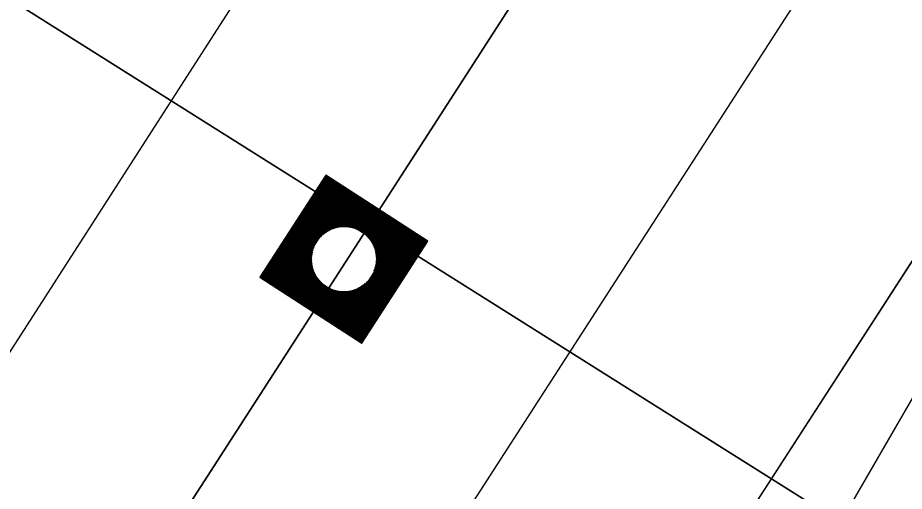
# Model space of a CAD drawing. Extents: x 14104283 to 14128447, y 8633203 to 8671666.
# Drawn here: x 14119414.34 to 14119459.03, y 8669290.69 to 8669314.55 of the extents above; entities that cross this region are included whole.
import ezdxf

# ---------------------------------------------------------------- set-up
doc = ezdxf.new("R2010")
doc.units = 0
for name, color, linetype in [('dsnCellElements', 7, 'Continuous'), ('dsnPaintExistingBrokenLaneLineWhite', 7, 'Continuous'), ('dsnPaintExistingDoubleCenterYellow', 7, 'Continuous'), ('dsnPaintExistingEdgeLineRightWhite', 7, 'Continuous'), ('dsnPaintPlaceBrokenLineWhite', 7, 'Continuous'), ('dsnShadingPaved', 7, 'Continuous'), ('dsnStdLabel', 7, 'Continuous'), ('dsnStgShadingPrevPav', 7, 'Continuous')]:
    doc.layers.add(name, color=color, linetype=linetype)

msp = doc.modelspace()

# ---------------------------------------------------------------- linework, layer by layer
at = {"layer": 'dsnCellElements'}
msp.add_circle((14119430.784, 8669302.387), 1.65, dxfattribs=at)
at = {"layer": 'dsnPaintExistingBrokenLaneLineWhite'}
for p, q in [((14119409.977, 8669291.539), (14119482.88, 8669404.979)), ((14119404.971, 8669240.065), (14119490.235, 8669372.153))]:
    msp.add_line(p, q, dxfattribs=at)
at = {"layer": 'dsnPaintExistingDoubleCenterYellow'}
msp.add_line((14119403.438, 8669259.759), (14119494.217, 8669400.391), dxfattribs=at)
at = {"layer": 'dsnPaintExistingEdgeLineRightWhite'}
msp.add_line((14119329.789, 8669101.47), (14119537.52, 8669423.28), dxfattribs=at)
at = {"layer": 'dsnPaintPlaceBrokenLineWhite'}
msp.add_line((14119404.971, 8669240.065), (14119490.235, 8669372.153), dxfattribs=at)
at = {"layer": 'dsnShadingPaved'}
for p, q in [((14119509.778, 8669424.497), (14119403.438, 8669259.759)), ((14119403.438, 8669259.759), (14119477.196, 8669374.023)), ((14119497.334, 8669361.024), (14119415.053, 8669233.557))]:
    msp.add_line(p, q, dxfattribs=at)
at = {"layer": 'dsnStdLabel'}
for points in [[(14119431.694, 8669298.152), (14119435.019, 8669303.297), (14119429.875, 8669306.622), (14119426.55, 8669301.477), (14119431.694, 8669298.152)], [(14119431.692, 8669298.154), (14119435.015, 8669303.296), (14119429.876, 8669306.617), (14119426.554, 8669301.478), (14119431.696, 8669298.155)], [(14119431.689, 8669298.156), (14119435.01, 8669303.295), (14119429.877, 8669306.613), (14119426.559, 8669301.479), (14119431.698, 8669298.158)], [(14119431.736, 8669298.29), (14119434.965, 8669303.285), (14119429.886, 8669306.567), (14119426.604, 8669301.489), (14119431.716, 8669298.185)], [(14119431.727, 8669298.336), (14119434.919, 8669303.275), (14119429.896, 8669306.521), (14119426.65, 8669301.498), (14119431.734, 8669298.213)], [(14119431.717, 8669298.381), (14119434.873, 8669303.265), (14119429.906, 8669306.476), (14119426.696, 8669301.508), (14119431.752, 8669298.241)], [(14119431.707, 8669298.427), (14119434.828, 8669303.256), (14119429.916, 8669306.43), (14119426.741, 8669301.518), (14119431.736, 8669298.29)], [(14119431.697, 8669298.472), (14119434.782, 8669303.246), (14119429.926, 8669306.384), (14119426.787, 8669301.528), (14119431.727, 8669298.336)], [(14119431.687, 8669298.518), (14119434.736, 8669303.236), (14119429.935, 8669306.339), (14119426.833, 8669301.538), (14119431.717, 8669298.381)], [(14119431.678, 8669298.564), (14119434.691, 8669303.226), (14119429.945, 8669306.293), (14119426.878, 8669301.548), (14119431.707, 8669298.427)], [(14119431.668, 8669298.609), (14119434.645, 8669303.216), (14119429.955, 8669306.247), (14119426.924, 8669301.557), (14119431.697, 8669298.472)], [(14119431.658, 8669298.655), (14119434.6, 8669303.207), (14119429.965, 8669306.202), (14119426.969, 8669301.567), (14119431.687, 8669298.518)], [(14119431.648, 8669298.701), (14119434.554, 8669303.197), (14119429.975, 8669306.156), (14119427.015, 8669301.577), (14119431.678, 8669298.564)], [(14119431.638, 8669298.746), (14119434.508, 8669303.187), (14119429.984, 8669306.111), (14119427.061, 8669301.587), (14119431.668, 8669298.609)], [(14119431.629, 8669298.792), (14119434.463, 8669303.177), (14119429.994, 8669306.065), (14119427.106, 8669301.597), (14119431.658, 8669298.655)], [(14119431.619, 8669298.837), (14119434.417, 8669303.167), (14119430.004, 8669306.019), (14119427.152, 8669301.606), (14119431.648, 8669298.701)], [(14119431.609, 8669298.883), (14119434.371, 8669303.157), (14119430.014, 8669305.974), (14119427.198, 8669301.616), (14119431.638, 8669298.746)], [(14119431.599, 8669298.929), (14119434.326, 8669303.148), (14119430.024, 8669305.928), (14119427.243, 8669301.626), (14119431.629, 8669298.792)], [(14119431.589, 8669298.974), (14119434.28, 8669303.138), (14119430.033, 8669305.882), (14119427.289, 8669301.636), (14119431.619, 8669298.837)], [(14119431.58, 8669299.02), (14119434.235, 8669303.128), (14119430.043, 8669305.837), (14119427.335, 8669301.646), (14119431.609, 8669298.883)], [(14119431.57, 8669299.066), (14119434.189, 8669303.118), (14119430.053, 8669305.791), (14119427.38, 8669301.655), (14119431.599, 8669298.929)], [(14119431.56, 8669299.111), (14119434.143, 8669303.108), (14119430.063, 8669305.746), (14119427.426, 8669301.665), (14119431.589, 8669298.974)], [(14119431.55, 8669299.157), (14119434.098, 8669303.099), (14119430.073, 8669305.7), (14119427.471, 8669301.675), (14119431.58, 8669299.02)], [(14119431.54, 8669299.202), (14119434.052, 8669303.089), (14119430.082, 8669305.654), (14119427.517, 8669301.685), (14119431.57, 8669299.066)], [(14119431.531, 8669299.248), (14119434.006, 8669303.079), (14119430.092, 8669305.609), (14119427.563, 8669301.695), (14119431.56, 8669299.111)], [(14119431.521, 8669299.294), (14119433.961, 8669303.069), (14119430.102, 8669305.563), (14119427.608, 8669301.704), (14119431.55, 8669299.157)], [(14119431.511, 8669299.339), (14119433.915, 8669303.059), (14119430.112, 8669305.517), (14119427.654, 8669301.714), (14119431.54, 8669299.202)], [(14119431.501, 8669299.385), (14119433.87, 8669303.05), (14119430.122, 8669305.472), (14119427.7, 8669301.724), (14119431.531, 8669299.248)], [(14119431.491, 8669299.431), (14119433.824, 8669303.04), (14119430.131, 8669305.426), (14119427.745, 8669301.734), (14119431.521, 8669299.294)], [(14119431.481, 8669299.476), (14119433.778, 8669303.03), (14119430.141, 8669305.381), (14119427.791, 8669301.744), (14119431.511, 8669299.339)], [(14119431.472, 8669299.522), (14119433.733, 8669303.02), (14119430.151, 8669305.335), (14119427.836, 8669301.753), (14119431.501, 8669299.385)], [(14119431.462, 8669299.567), (14119433.687, 8669303.01), (14119430.161, 8669305.289), (14119427.882, 8669301.763), (14119431.491, 8669299.431)], [(14119431.452, 8669299.613), (14119433.641, 8669303.001), (14119430.171, 8669305.244), (14119427.928, 8669301.773), (14119431.481, 8669299.476)], [(14119431.442, 8669299.659), (14119433.596, 8669302.991), (14119430.181, 8669305.198), (14119427.973, 8669301.783), (14119431.472, 8669299.522)], [(14119431.432, 8669299.704), (14119433.55, 8669302.981), (14119430.19, 8669305.152), (14119428.019, 8669301.793), (14119431.462, 8669299.567)], [(14119431.423, 8669299.75), (14119433.505, 8669302.971), (14119430.2, 8669305.107), (14119428.065, 8669301.802), (14119431.452, 8669299.613)], [(14119431.413, 8669299.796), (14119433.459, 8669302.961), (14119430.21, 8669305.061), (14119428.11, 8669301.812), (14119431.442, 8669299.659)], [(14119431.403, 8669299.841), (14119433.413, 8669302.952), (14119430.22, 8669305.016), (14119428.156, 8669301.822), (14119431.432, 8669299.704)], [(14119431.393, 8669299.887), (14119433.368, 8669302.942), (14119430.23, 8669304.97), (14119428.201, 8669301.832), (14119431.423, 8669299.75)], [(14119431.383, 8669299.932), (14119433.322, 8669302.932), (14119430.239, 8669304.924), (14119428.247, 8669301.842), (14119431.413, 8669299.796)], [(14119431.374, 8669299.978), (14119433.276, 8669302.922), (14119430.249, 8669304.879), (14119428.293, 8669301.851), (14119431.403, 8669299.841)], [(14119431.364, 8669300.024), (14119433.231, 8669302.912), (14119430.259, 8669304.833), (14119428.338, 8669301.861), (14119431.393, 8669299.887)], [(14119431.354, 8669300.069), (14119433.185, 8669302.903), (14119430.269, 8669304.787), (14119428.384, 8669301.871), (14119431.383, 8669299.932)], [(14119431.344, 8669300.115), (14119433.139, 8669302.893), (14119430.279, 8669304.742), (14119428.43, 8669301.881), (14119431.374, 8669299.978)], [(14119431.334, 8669300.161), (14119433.094, 8669302.883), (14119430.288, 8669304.696), (14119428.475, 8669301.891), (14119431.364, 8669300.024)], [(14119431.325, 8669300.206), (14119433.048, 8669302.873), (14119430.298, 8669304.651), (14119428.521, 8669301.9), (14119431.354, 8669300.069)], [(14119431.397, 8669303.901), (14119430.308, 8669304.605), (14119429.604, 8669303.516)], [(14119431.262, 8669303.949), (14119430.318, 8669304.559), (14119429.707, 8669303.615)], [(14119431.158, 8669303.977), (14119430.328, 8669304.514), (14119429.791, 8669303.683)], [(14119431.069, 8669303.995), (14119430.337, 8669304.468), (14119429.865, 8669303.737)], [(14119430.989, 8669304.007), (14119430.347, 8669304.422), (14119429.932, 8669303.78)], [(14119430.917, 8669304.015), (14119430.357, 8669304.377), (14119429.995, 8669303.817)], [(14119430.85, 8669304.019), (14119430.367, 8669304.331), (14119430.055, 8669303.848)], [(14119430.787, 8669304.02), (14119430.377, 8669304.285), (14119430.111, 8669303.875)], [(14119430.728, 8669304.019), (14119430.386, 8669304.24), (14119430.166, 8669303.899)], [(14119430.671, 8669304.016), (14119430.396, 8669304.194), (14119430.218, 8669303.919)], [(14119430.618, 8669304.012), (14119430.406, 8669304.149), (14119430.269, 8669303.937)], [(14119430.566, 8669304.006), (14119430.416, 8669304.103), (14119430.318, 8669303.952)], [(14119430.517, 8669303.998), (14119430.426, 8669304.057), (14119430.367, 8669303.966)], [(14119430.47, 8669303.99), (14119430.435, 8669304.012), (14119430.413, 8669303.978)], [(14119432.299, 8669301.775), (14119433.003, 8669302.863), (14119431.914, 8669303.567)], [(14119432.347, 8669301.909), (14119432.957, 8669302.854), (14119432.013, 8669303.464)], [(14119432.375, 8669302.014), (14119432.911, 8669302.844), (14119432.081, 8669303.38)], [(14119429.27, 8669302.999), (14119428.566, 8669301.91), (14119429.655, 8669301.207)], [(14119432.393, 8669302.103), (14119432.866, 8669302.834), (14119432.134, 8669303.307)], [(14119432.405, 8669302.182), (14119432.82, 8669302.824), (14119432.178, 8669303.239)], [(14119432.413, 8669302.255), (14119432.774, 8669302.814), (14119432.215, 8669303.176)], [(14119432.417, 8669302.322), (14119432.729, 8669302.805), (14119432.246, 8669303.117)], [(14119432.418, 8669302.384), (14119432.683, 8669302.795), (14119432.273, 8669303.06)], [(14119432.417, 8669302.444), (14119432.638, 8669302.785), (14119432.296, 8669303.006)], [(14119432.414, 8669302.5), (14119432.592, 8669302.775), (14119432.317, 8669302.953)], [(14119432.409, 8669302.554), (14119432.546, 8669302.765), (14119432.335, 8669302.902)], [(14119429.222, 8669302.864), (14119428.612, 8669301.92), (14119429.556, 8669301.31)], [(14119429.194, 8669302.76), (14119428.658, 8669301.93), (14119429.488, 8669301.393)], [(14119429.176, 8669302.671), (14119428.703, 8669301.94), (14119429.435, 8669301.467)], [(14119429.164, 8669302.592), (14119428.749, 8669301.949), (14119429.391, 8669301.535)], [(14119429.156, 8669302.519), (14119428.795, 8669301.959), (14119429.354, 8669301.597)], [(14119432.403, 8669302.605), (14119432.501, 8669302.756), (14119432.35, 8669302.853)], [(14119432.396, 8669302.654), (14119432.455, 8669302.746), (14119432.364, 8669302.805)], [(14119432.387, 8669302.702), (14119432.409, 8669302.736), (14119432.375, 8669302.758)], [(14119429.152, 8669302.452), (14119428.84, 8669301.969), (14119429.323, 8669301.657)], [(14119429.151, 8669302.389), (14119428.886, 8669301.979), (14119429.296, 8669301.714)], [(14119429.152, 8669302.33), (14119428.931, 8669301.989), (14119429.273, 8669301.768)], [(14119429.155, 8669302.274), (14119428.977, 8669301.998), (14119429.252, 8669301.821)], [(14119429.16, 8669302.22), (14119429.023, 8669302.008), (14119429.234, 8669301.871)], [(14119429.166, 8669302.169), (14119429.068, 8669302.018), (14119429.219, 8669301.921)], [(14119429.173, 8669302.119), (14119429.114, 8669302.028), (14119429.205, 8669301.969)], [(14119429.182, 8669302.072), (14119429.16, 8669302.038), (14119429.194, 8669302.016)], [(14119431.305, 8669300.298), (14119431.862, 8669301.159)], [(14119431.315, 8669300.252), (14119431.965, 8669301.257)], [(14119430.172, 8669300.872), (14119431.344, 8669300.115)], [(14119430.307, 8669300.825), (14119431.334, 8669300.161)], [(14119430.411, 8669300.797), (14119431.325, 8669300.206)], [(14119430.5, 8669300.778), (14119431.315, 8669300.252)], [(14119430.58, 8669300.766), (14119431.305, 8669300.298)], [(14119430.652, 8669300.759), (14119431.295, 8669300.343)], [(14119430.719, 8669300.755), (14119431.285, 8669300.389)], [(14119430.782, 8669300.753), (14119431.276, 8669300.434)], [(14119430.841, 8669300.754), (14119431.266, 8669300.48)], [(14119430.898, 8669300.757), (14119431.256, 8669300.526)], [(14119430.951, 8669300.762), (14119431.246, 8669300.571)], [(14119431.003, 8669300.768), (14119431.236, 8669300.617)], [(14119431.052, 8669300.775), (14119431.227, 8669300.663)], [(14119431.1, 8669300.784), (14119431.217, 8669300.708)], [(14119431.217, 8669300.708), (14119431.3, 8669300.837)], [(14119431.227, 8669300.663), (14119431.351, 8669300.855)], [(14119431.236, 8669300.617), (14119431.403, 8669300.875)], [(14119431.246, 8669300.571), (14119431.458, 8669300.898)], [(14119431.256, 8669300.526), (14119431.514, 8669300.925)], [(14119431.266, 8669300.48), (14119431.574, 8669300.957)], [(14119431.276, 8669300.434), (14119431.637, 8669300.993)], [(14119431.285, 8669300.389), (14119431.704, 8669301.037)], [(14119431.295, 8669300.343), (14119431.778, 8669301.09)]]:
    msp.add_lwpolyline(points, dxfattribs=at)
at = {"layer": 'dsnStgShadingPrevPav'}
for p, q in [((14119403.272, 8669322.206), (14119455.82, 8669289.132)), ((14119455.82, 8669289.132), (14119403.272, 8669322.206))]:
    msp.add_line(p, q, dxfattribs=at)
msp.add_lwpolyline([(14119500.111, 8669365.777), (14119496.658, 8669346.231), (14119486.895, 8669342.134), (14119480.9, 8669333.216), (14119468.625, 8669311.242), (14119455.82, 8669289.132)], dxfattribs=at)

doc.saveas('drawing.dxf')
